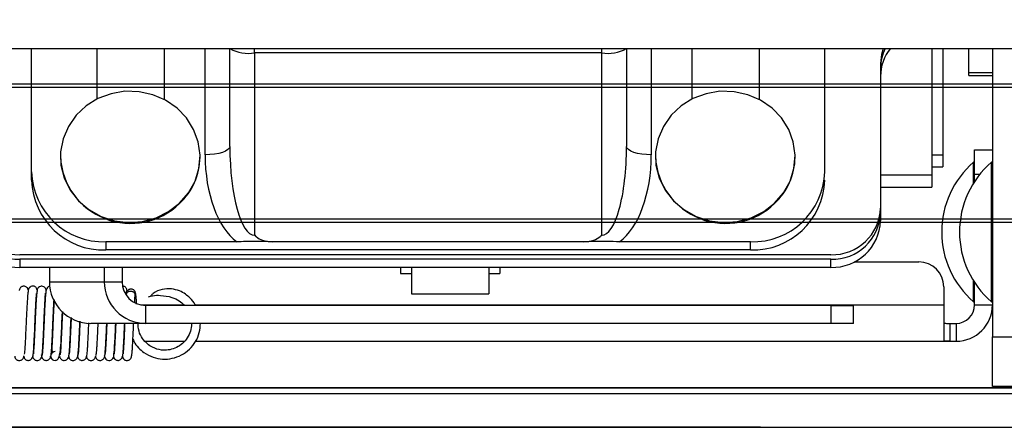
# Model space of a CAD drawing. Header units: inches. Extents: x 170 to 284, y 215 to 248.
# Tile 732 of 1056: x 231.1759 to 231.3434, y 225.2323 to 225.3016. Entities that reach past the tile are written whole.
import ezdxf

# ---------------------------------------------------------------- set-up
doc = ezdxf.new("R2010")
doc.units = ezdxf.units.IN
doc.header["$LTSCALE"] = 0.25
doc.header["$MEASUREMENT"] = 0
doc.layers.add('ANNOTATIONS', color=1, linetype='Continuous')
doc.layers.add('RH FRONT OF HOOD', color=7, linetype='Continuous')
doc.styles.add('ARIAL', font='arial.ttf', dxfattribs={"height": 0.09375})
doc.dimstyles.new('STANDARD$0', dxfattribs={"dimtxt": 0.09375, "dimasz": 0.09375, "dimexe": 0.03125, "dimexo": 0.046875, "dimgap": 0.09, "dimtad": 0, "dimtih": 1, "dimtoh": 1, "dimdec": 4, "dimzin": 0, "dimdsep": 46, "dimtxsty": 'ARIAL', "dimcen": 0.09, "dimadec": 0, "dimazin": 0, "dimtfac": 1, "dimtdec": 4, "dimtofl": 0, "dimtmove": 0, "dimatfit": 1, "dimfxl": 1, "dimtolj": 1, "dimtzin": 0, "dimarcsym": 0})

# ---------------------------------------------------------------- blocks, each defined once
blk = doc.blocks.new('*D136')
at = {"layer": 'ANNOTATIONS', "color": 0, "lineweight": -2, "transparency": 16777216}
for p, q in [((231.388540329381, 225.3334136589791), (231.388540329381, 225.8317241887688)), ((231.5147571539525, 225.4274388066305), (231.5147571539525, 225.8317241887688)), ((231.294790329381, 225.8004741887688), (231.201040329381, 225.8004741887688)), ((231.6085071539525, 225.8004741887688), (231.7022571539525, 225.8004741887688))]:
    blk.add_line(p, q, dxfattribs=at)
at = {"layer": 'ANNOTATIONS', "color": 0, "transparency": 16777216}
for points in [[(231.294790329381, 225.8160991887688), (231.294790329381, 225.7848491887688), (231.388540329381, 225.8004741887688)], [(231.6085071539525, 225.8160991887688), (231.6085071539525, 225.7848491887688), (231.5147571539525, 225.8004741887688)]]:
    blk.add_solid(points, dxfattribs=at)
at = {"layer": 'defpoints', "color": 0, "transparency": 16777216}
for p in [(231.5147571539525, 225.8004741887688), (231.5147571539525, 225.3805638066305), (231.388540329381, 225.2865386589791)]:
    blk.add_point(p, dxfattribs=at)
at = {"layer": 'ANNOTATIONS', "color": 0, "transparency": 16777216, "insert": (231.8463904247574, 225.8004741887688), "char_height": 0.09375, "attachment_point": 5, "style": 'ARIAL'}
blk.add_mtext('\\A1;6"', dxfattribs=at)

msp = doc.modelspace()

# ---------------------------------------------------------------- linework, layer by layer
at = {"layer": 'ANNOTATIONS'}
msp.add_line((231.3019456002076, 225.2322971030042), (230.6558317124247, 225.2322971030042), dxfattribs=at)
at = {"layer": 'RH FRONT OF HOOD'}
for p, q in [((231.1260020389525, 225.2967220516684), (231.4590857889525, 225.2967220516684)), ((231.1260020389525, 225.2967220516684), (231.4590857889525, 225.2967220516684)), ((231.1779462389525, 225.2757202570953), (231.1779462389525, 225.2967220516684)), ((231.1890771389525, 225.2967220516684), (231.1890771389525, 225.2880983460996)), ((231.2005453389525, 225.2880196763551), (231.2005453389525, 225.2967220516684)), ((231.2074599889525, 225.2786206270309), (231.2074599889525, 225.2967220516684)), ((231.2116762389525, 225.2966714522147), (231.2116762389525, 225.2967220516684)), ((231.2116788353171, 225.2967220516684), (231.2116762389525, 225.2966714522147)), ((231.2116762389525, 225.2800626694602), (231.2116762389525, 225.2966714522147)), ((231.2158924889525, 225.2959393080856), (231.2158924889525, 225.2967220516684)), ((231.2749199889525, 225.2959393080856), (231.2158924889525, 225.2959393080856)), ((231.2158924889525, 225.2959393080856), (231.2158924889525, 225.2649468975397)), ((231.2749199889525, 225.2959393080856), (231.2749199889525, 225.2967220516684)), ((231.2749199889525, 225.2649468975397), (231.2749199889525, 225.2959393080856)), ((231.2791362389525, 225.2966714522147), (231.2791336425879, 225.2967220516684)), ((231.2791362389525, 225.2967220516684), (231.2791362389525, 225.2966714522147)), ((231.2791362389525, 225.2966714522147), (231.2791362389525, 225.2800626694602)), ((231.2833524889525, 225.2967220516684), (231.2833524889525, 225.2786206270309)), ((231.2902671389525, 225.2967220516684), (231.2902671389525, 225.2880983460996)), ((231.3017353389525, 225.2880196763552), (231.3017353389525, 225.2967220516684)), ((231.3128662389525, 225.2757202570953), (231.3128662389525, 225.2967220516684)), ((231.3310831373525, 225.2967220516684), (231.3310831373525, 225.2751694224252)), ((231.3329382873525, 225.2967220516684), (231.3329382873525, 225.2785660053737)), ((231.3373306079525, 225.2926250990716), (231.3373306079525, 225.2967220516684)), ((231.3413647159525, 225.2967220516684), (231.3413647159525, 225.2476844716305)), ((231.3223275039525, 225.294129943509), (231.3223275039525, 225.2695656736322)), ((231.3223275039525, 225.2933533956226), (231.3223275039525, 225.2687891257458)), ((231.3373306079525, 225.2926250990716), (231.3413647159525, 225.2926250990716)), ((231.3373306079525, 225.2921165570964), (231.3373306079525, 225.2926250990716)), ((231.396893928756, 225.2906504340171), (229.286777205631, 225.2906504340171)), ((231.3373306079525, 225.2921165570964), (231.3413647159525, 225.2921165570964)), ((229.286777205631, 225.2901003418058), (231.396893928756, 225.2901003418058)), ((231.3383290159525, 225.2794749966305), (231.3413647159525, 225.2794749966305)), ((231.3383290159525, 225.2752587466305), (231.3383290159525, 225.2794749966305)), ((231.1828623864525, 225.2782898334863), (231.1828623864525, 225.2782321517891)), ((231.2066083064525, 225.2782321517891), (231.2066083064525, 225.2782898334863)), ((231.2840523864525, 225.2782898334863), (231.2840523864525, 225.2782321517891)), ((231.3077983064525, 225.2782321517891), (231.3077983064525, 225.2782898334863)), ((231.3329382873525, 225.2785660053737), (231.3310831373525, 225.2785660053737)), ((231.3329382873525, 225.2785660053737), (231.3329382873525, 225.2765742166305)), ((231.3383290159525, 225.2773668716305), (231.3381603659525, 225.2773668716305)), ((231.3381603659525, 225.2738267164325), (231.3381603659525, 225.2773668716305)), ((231.3413647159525, 225.2773668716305), (231.3411960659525, 225.2773668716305)), ((231.3411960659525, 225.2536209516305), (231.3411960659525, 225.2773668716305)), ((231.1779462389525, 225.2743358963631), (231.1779462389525, 225.2757202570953)), ((231.3310831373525, 225.2765742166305), (231.3329382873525, 225.2765742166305)), ((231.3310831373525, 225.2751694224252), (231.3223275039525, 225.2751694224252)), ((231.3310831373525, 225.2751694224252), (231.3310831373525, 225.2731000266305)), ((231.3383290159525, 225.2740900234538), (231.3383290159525, 225.2752587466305)), ((231.3391732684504, 225.2752587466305), (231.3383290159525, 225.2752587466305)), ((231.3223275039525, 225.2731000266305), (231.3310831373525, 225.2731000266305)), ((231.3223275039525, 225.2687891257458), (231.3223275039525, 225.2674093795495)), ((229.286777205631, 225.2677147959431), (231.396893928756, 225.2677147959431)), ((229.286777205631, 225.2671433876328), (231.396893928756, 225.2671433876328)), ((231.1905949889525, 225.2638343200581), (231.1905949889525, 225.262449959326)), ((231.2128581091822, 225.2638343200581), (231.1905949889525, 225.2638343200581)), ((231.2718856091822, 225.2638343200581), (231.2189268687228, 225.2638343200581)), ((231.3002174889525, 225.2638343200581), (231.2779543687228, 225.2638343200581)), ((231.3002174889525, 225.262449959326), (231.3002174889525, 225.2638343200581)), ((231.3002174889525, 225.262449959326), (231.1905949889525, 225.262449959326)), ((231.3138950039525, 225.2616417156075), (231.1759393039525, 225.2616417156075)), ((231.3138950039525, 225.260865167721), (231.1759393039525, 225.260865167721)), ((231.1759393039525, 225.260865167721), (231.1759393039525, 225.2594854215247)), ((231.3138950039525, 225.2594854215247), (231.3138950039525, 225.260865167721)), ((231.3178630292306, 225.2604175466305), (231.3288677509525, 225.2604175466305)), ((231.3138950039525, 225.2594854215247), (231.1759393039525, 225.2594854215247)), ((231.1809960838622, 225.2594854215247), (231.1809960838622, 225.257055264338)), ((231.1903252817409, 225.2594854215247), (231.1903252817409, 225.257055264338)), ((231.1933445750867, 225.2594854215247), (231.1933445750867, 225.257055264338)), ((231.2407009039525, 225.2594854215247), (231.2407009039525, 225.2584645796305)), ((231.2425560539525, 225.2594854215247), (231.2425560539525, 225.2549903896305)), ((231.2557107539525, 225.2594854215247), (231.2557107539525, 225.2549903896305)), ((231.2575659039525, 225.2594854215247), (231.2575659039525, 225.2584645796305)), ((231.1809960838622, 225.257055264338), (231.1903252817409, 225.257055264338)), ((231.1903252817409, 225.257055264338), (231.1933445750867, 225.257055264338)), ((231.2407009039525, 225.2584645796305), (231.2425560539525, 225.2584645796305)), ((231.2557107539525, 225.2584645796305), (231.2575659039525, 225.2584645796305)), ((231.3381603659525, 225.2536209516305), (231.3381603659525, 225.2571611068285)), ((231.3330840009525, 225.2562012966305), (231.3330840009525, 225.2530981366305)), ((231.3383290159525, 225.2530981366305), (231.3383290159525, 225.2568977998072)), ((231.2425560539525, 225.2549903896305), (231.2557107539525, 225.2549903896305)), ((231.1965238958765, 225.2530981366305), (231.203913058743, 225.2530981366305)), ((231.1973702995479, 225.249971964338), (231.1973702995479, 225.253007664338)), ((231.3139485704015, 225.253007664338), (231.1973702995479, 225.253007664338)), ((231.2058141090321, 225.2530981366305), (231.3330840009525, 225.2530981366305)), ((231.3139485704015, 225.249971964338), (231.3139485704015, 225.253007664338)), ((231.3139485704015, 225.253007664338), (231.3177270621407, 225.253007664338)), ((231.3177270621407, 225.249971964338), (231.3177270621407, 225.253007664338)), ((231.3330840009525, 225.2530981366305), (231.3330840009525, 225.24700905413)), ((231.3381603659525, 225.2536209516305), (231.3383290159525, 225.2536209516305)), ((231.3383290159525, 225.2530981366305), (231.3413647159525, 225.2530981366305)), ((231.3411960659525, 225.2536209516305), (231.3413647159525, 225.2536209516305)), ((231.1973702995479, 225.249971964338), (231.1880411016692, 225.249971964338)), ((231.1953192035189, 225.2499388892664), (231.1945609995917, 225.249971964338)), ((231.3139485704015, 225.249971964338), (231.1973702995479, 225.249971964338)), ((231.3177270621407, 225.249971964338), (231.3139485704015, 225.249971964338)), ((231.3340959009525, 225.2499612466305), (231.3340959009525, 225.2469255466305)), ((231.3340959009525, 225.2499612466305), (231.3351921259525, 225.2499612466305)), ((231.3351921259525, 225.2499612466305), (231.3351921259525, 225.2469255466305)), ((231.3413647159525, 225.2476844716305), (231.3453988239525, 225.2476844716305)), ((231.3413647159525, 225.2392519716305), (231.3413647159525, 225.2476844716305)), ((231.1951790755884, 225.2469255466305), (231.1953375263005, 225.2469255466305)), ((231.1972528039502, 225.2469255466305), (231.203949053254, 225.2469255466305)), ((231.2058568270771, 225.2469255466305), (231.3340959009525, 225.2469255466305)), ((231.3340959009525, 225.2469255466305), (231.3351921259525, 225.2469255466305)), ((231.176724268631, 225.2447395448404), (231.1767214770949, 225.2447416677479)), ((231.1819758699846, 225.2451654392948), (231.1819519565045, 225.2451650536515)), ((231.435415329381, 225.2390289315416), (226.924131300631, 225.2390289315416)), ((231.0261455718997, 225.2389989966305), (231.4146296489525, 225.2389989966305)), ((231.3453988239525, 225.2392519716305), (231.3413647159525, 225.2392519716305)), ((231.435415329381, 225.2379811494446), (226.924131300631, 225.2379811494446)), ((231.0261455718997, 225.2322971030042), (231.4121320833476, 225.2322971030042))]:
    msp.add_line(p, q, dxfattribs=at)
at = {"layer": 'RH FRONT OF HOOD', "flags": 128}
for points in [[(231.3227914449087, 225.2967220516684), (231.3224895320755, 225.2956758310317), (231.3223275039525, 225.294129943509)], [(231.2031307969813, 225.2704006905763), (231.2046489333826, 225.2721502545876), (231.2057612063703, 225.2741511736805), (231.2064220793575, 225.2763215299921), (231.2066044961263, 225.27857246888), (231.206300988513, 225.2808118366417), (231.2055239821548, 225.2829479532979), (231.2043052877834, 225.2848933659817), (231.2026947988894, 225.2865684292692), (231.2007584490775, 225.2879045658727), (231.1985755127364, 225.2888470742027), (231.1962353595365, 225.2893573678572), (231.1938337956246, 225.2894145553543), (231.1914691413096, 225.2890162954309), (231.1892382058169, 225.2881788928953), (231.1872323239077, 225.2869366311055), (231.1855336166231, 225.2853403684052), (231.1842116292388, 225.283455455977), (231.1833204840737, 225.281359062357), (231.1828966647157, 225.2791370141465), (231.1829575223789, 225.2768802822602), (231.1835005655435, 225.2746812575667), (231.1845035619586, 225.2726299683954), (231.185925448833, 225.2708103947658), (231.1877080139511, 225.2692970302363), (231.1897782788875, 225.2681518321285), (231.1920514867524, 225.2674216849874), (231.1944345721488, 225.2671364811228), (231.1968299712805, 225.2673078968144), (231.1991396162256, 225.2679289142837), (231.2012689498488, 225.2689741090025), (231.2031307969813, 225.2704006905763)], [(231.3043207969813, 225.2704006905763), (231.3058389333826, 225.2721502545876), (231.3069512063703, 225.2741511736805), (231.3076120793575, 225.2763215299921), (231.3077944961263, 225.27857246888), (231.307490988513, 225.2808118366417), (231.3067139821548, 225.2829479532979), (231.3054952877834, 225.2848933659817), (231.3038847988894, 225.2865684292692), (231.3019484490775, 225.2879045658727), (231.2997655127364, 225.2888470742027), (231.2974253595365, 225.2893573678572), (231.2950237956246, 225.2894145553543), (231.2926591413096, 225.2890162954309), (231.2904282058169, 225.2881788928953), (231.2884223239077, 225.2869366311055), (231.2867236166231, 225.2853403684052), (231.2854016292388, 225.283455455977), (231.2845104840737, 225.281359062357), (231.2840866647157, 225.2791370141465), (231.2841475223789, 225.2768802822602), (231.2846905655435, 225.2746812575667), (231.2856935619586, 225.2726299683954), (231.287115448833, 225.2708103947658), (231.2888980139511, 225.2692970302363), (231.2909682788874, 225.2681518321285), (231.2932414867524, 225.2674216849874), (231.2956245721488, 225.2671364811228), (231.2980199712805, 225.2673078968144), (231.3003296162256, 225.2679289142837), (231.3024589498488, 225.2689741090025), (231.3043207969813, 225.2704006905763)], [(231.2116762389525, 225.2800626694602), (231.211595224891, 225.2797813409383), (231.2113552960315, 225.2795108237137), (231.2109656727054, 225.2792615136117), (231.2104413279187, 225.2790429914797), (231.2098024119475, 225.2788636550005), (231.2090734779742, 225.2787303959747), (231.2082825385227, 225.2786483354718), (231.2074599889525, 225.2786206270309)], [(231.2116762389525, 225.2800626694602), (231.211595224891, 225.2797813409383), (231.2113552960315, 225.2795108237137), (231.2109656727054, 225.2792615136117), (231.2104413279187, 225.2790429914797), (231.2098024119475, 225.2788636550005), (231.2090734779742, 225.2787303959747), (231.2082825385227, 225.2786483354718), (231.2074599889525, 225.2786206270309)], [(231.2833524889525, 225.2786206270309), (231.2825299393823, 225.2786483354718), (231.2817389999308, 225.2787303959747), (231.2810100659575, 225.2788636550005), (231.2803711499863, 225.2790429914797), (231.2798468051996, 225.2792615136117), (231.2794571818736, 225.2795108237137), (231.279217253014, 225.2797813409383), (231.2791362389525, 225.2800626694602)], [(231.2833524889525, 225.2786206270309), (231.2825299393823, 225.2786483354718), (231.2817389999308, 225.2787303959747), (231.2810100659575, 225.2788636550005), (231.2803711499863, 225.2790429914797), (231.2798468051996, 225.2792615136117), (231.2794571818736, 225.2795108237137), (231.279217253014, 225.2797813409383), (231.2791362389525, 225.2800626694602)]]:
    msp.add_lwpolyline(points, dxfattribs=at)
at = {"layer": 'RH FRONT OF HOOD'}
for centre, radius, start, end in [((231.214870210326, 225.3025585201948), 0.006697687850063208, 241.5183868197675, 278.7794609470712), ((231.275942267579, 225.3025585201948), 0.00669768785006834, 261.2205390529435, 298.4816131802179), ((231.3298730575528, 225.2933408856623), 0.007545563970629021, 153.3781631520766, 179.9050079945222), ((231.3299668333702, 225.2919400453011), 0.007639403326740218, 141.2468791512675, 179.7479671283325), ((231.194792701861, 225.2789020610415), 0.01194910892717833, 183.213888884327, 314.2508093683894), ((231.1957811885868, 225.2782937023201), 0.01082729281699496, 312.7502447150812, 359.6742856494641), ((231.295982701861, 225.2789020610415), 0.01194910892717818, 183.213888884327, 314.2508093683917), ((231.2969711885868, 225.2782937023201), 0.01082729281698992, 312.7502447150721, 359.6742856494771), ((231.34842423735, 225.2654939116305), 0.01569440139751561, 130.8425790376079, 229.1574209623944), ((231.35145993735, 225.2654939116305), 0.01569440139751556, 130.8425790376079, 229.1574209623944), ((231.1902250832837, 225.2761139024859), 0.01228515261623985, 181.8362067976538, 271.7254354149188), ((231.3005873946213, 225.2761139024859), 0.01228515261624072, 268.2745645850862, 358.1637932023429), ((231.1902250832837, 225.2747295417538), 0.01228515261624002, 181.8362067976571, 271.7254354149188), ((231.3005873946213, 225.2747295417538), 0.01228515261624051, 268.2745645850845, 358.1637932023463), ((231.1756927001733, 225.2698281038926), 0.008190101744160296, 181.8362067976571, 271.7254354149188), ((231.1756927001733, 225.2690515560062), 0.00819010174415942, 181.8362067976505, 271.7254354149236), ((231.3141416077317, 225.2698281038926), 0.008190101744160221, 268.2745645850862, 358.1637932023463), ((231.3141416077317, 225.2690515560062), 0.008190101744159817, 268.2745645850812, 358.1637932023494), ((231.1756927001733, 225.2676718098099), 0.008190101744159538, 181.8362067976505, 271.7254354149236), ((231.3141416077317, 225.2676718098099), 0.008190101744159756, 268.2745645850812, 358.1637932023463), ((231.3288677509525, 225.2562012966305), 0.00421625, 0, 90), ((231.1880602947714, 225.2570361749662), 0.00706423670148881, 179.8451719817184, 269.8443306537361), ((231.1973894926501, 225.2570361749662), 0.007064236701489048, 179.84517198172, 269.8443306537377), ((231.1973812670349, 225.2570443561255), 0.004036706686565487, 179.8451719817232, 269.8443306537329), ((231.3351921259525, 225.2530981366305), 0.00313688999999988, 270.0000000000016, 0), ((231.3351921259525, 225.2530981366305), 0.006172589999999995, 270.0000000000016, 0), ((231.1819764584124, 225.2444060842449), 0.0007584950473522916, 186.4756564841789, 269.9632399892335), ((231.181976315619, 225.2444072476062), 0.0007581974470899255, 91.84109650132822, 155.7334104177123)]:
    msp.add_arc(centre, radius, start, end, dxfattribs=at)
for centre, major_axis, ratio, start_param, end_param in [((231.2158924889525, 225.2800626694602), (0, 0.01511577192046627), 0.2789305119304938, 1.570796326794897, 3.141592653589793), ((231.2749199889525, 225.2800626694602), (0, 0.01511577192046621), 0.2789305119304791, 3.141592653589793, 4.712388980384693), ((231.2158924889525, 225.2786206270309), (-2.396660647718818e-16, 0.01584791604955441), 0.5320888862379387, 1.570796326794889, 2.773492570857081), ((231.2749199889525, 225.2786206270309), (0, 0.01584791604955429), 0.5320888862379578, 3.50969273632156, 4.712388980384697)]:
    msp.add_ellipse(centre, major_axis=major_axis, ratio=ratio, start_param=start_param, end_param=end_param, dxfattribs=at)
msp.add_open_spline([(231.2189268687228, 225.2638343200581), (231.2179154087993, 225.2638606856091), (231.2158924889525, 225.2639134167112), (231.2138695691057, 225.2638606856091), (231.2128581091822, 225.2638343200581)], degree=3, dxfattribs=at)
msp.add_open_spline([(231.2189268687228, 225.2638343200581), (231.2179154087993, 225.2638606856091), (231.2158924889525, 225.2639134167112), (231.2138695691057, 225.2638606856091), (231.2128581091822, 225.2638343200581)], degree=3, dxfattribs=at)
for points, knots in [([(231.2158924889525, 225.2649468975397), (231.2158960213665, 225.2649434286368), (231.2159815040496, 225.2648594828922), (231.216380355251, 225.2645086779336), (231.2173650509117, 225.2639637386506), (231.2183544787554, 225.2638817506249), (231.2189268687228, 225.2638343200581)], [0, 0, 0, 0, 0.004523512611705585, 0.1094667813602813, 0.4848211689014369, 1, 1, 1, 1]), ([(231.2158924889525, 225.2649468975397), (231.2158960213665, 225.2649434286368), (231.2159815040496, 225.2648594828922), (231.216380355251, 225.2645086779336), (231.2173650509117, 225.2639637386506), (231.2183544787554, 225.2638817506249), (231.2189268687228, 225.2638343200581)], [0, 0, 0, 0, 0.004523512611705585, 0.1094667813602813, 0.4848211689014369, 1, 1, 1, 1]), ([(231.2718856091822, 225.2638343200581), (231.2724696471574, 225.263883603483), (231.2734697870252, 225.2639679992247), (231.2744497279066, 225.2645216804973), (231.2748382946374, 225.2648666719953), (231.2749164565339, 225.2649434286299), (231.2749199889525, 225.2649468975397)], [0, 0, 0, 0, 0.5254969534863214, 0.8998908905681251, 0.9954757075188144, 1, 1, 1, 1]), ([(231.2718856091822, 225.2638343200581), (231.2724696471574, 225.263883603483), (231.2734697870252, 225.2639679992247), (231.2744497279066, 225.2645216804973), (231.2748382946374, 225.2648666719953), (231.2749164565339, 225.2649434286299), (231.2749199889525, 225.2649468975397)], [0, 0, 0, 0, 0.5254969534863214, 0.8998908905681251, 0.9954757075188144, 1, 1, 1, 1]), ([(231.2779543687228, 225.2638343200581), (231.2772264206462, 225.2638527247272), (231.2757716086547, 225.2638895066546), (231.273744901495, 225.2638704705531), (231.2724516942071, 225.2638453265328), (231.2718856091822, 225.2638343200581)], [0, 0, 0, 0, 0.3602462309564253, 0.7199559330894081, 1, 1, 1, 1]), ([(231.2779543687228, 225.2638343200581), (231.2772264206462, 225.2638527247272), (231.2757716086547, 225.2638895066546), (231.273744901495, 225.2638704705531), (231.2724516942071, 225.2638453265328), (231.2718856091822, 225.2638343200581)], [0, 0, 0, 0, 0.3602462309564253, 0.7199559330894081, 1, 1, 1, 1]), ([(231.1774124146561, 225.2556310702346), (231.1774107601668, 225.2556419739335), (231.1773937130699, 225.2557543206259), (231.1772941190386, 225.2559428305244), (231.177103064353, 225.2561364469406), (231.1768990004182, 225.256250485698), (231.176658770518, 225.2562984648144), (231.176424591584, 225.2562688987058), (231.1762343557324, 225.25618397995), (231.1760639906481, 225.2560491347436), (231.1759438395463, 225.2558749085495), (231.1758806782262, 225.2556905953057), (231.1758734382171, 225.2555796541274), (231.1758705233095, 225.2555349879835)], [0, 0, 0, 0, 0.0186480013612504, 0.1921404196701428, 0.2867338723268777, 0.3872058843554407, 0.4921735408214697, 0.5927476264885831, 0.6804365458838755, 0.755003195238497, 0.8690946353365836, 0.947296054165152, 1, 1, 1, 1]), ([(231.178914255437, 225.2556132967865), (231.1788987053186, 225.2557220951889), (231.1788783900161, 225.2558642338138), (231.1786825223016, 225.2560997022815), (231.1785023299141, 225.2562291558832), (231.1782571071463, 225.2563038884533), (231.1779700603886, 225.256290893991), (231.1777605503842, 225.2561951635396), (231.1776325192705, 225.2560874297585), (231.1775182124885, 225.2559643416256), (231.1774891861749, 225.2558835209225), (231.17738326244, 225.255583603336), (231.1773076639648, 225.254966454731), (231.1772094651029, 225.2537255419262), (231.1771232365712, 225.2521061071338), (231.1770463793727, 225.2504754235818), (231.1769869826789, 225.2490690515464), (231.1769178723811, 225.2476182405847), (231.1768466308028, 225.246271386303), (231.1767809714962, 225.2452068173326), (231.1767345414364, 225.2448835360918), (231.1767134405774, 225.2447366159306)], [0, 0, 0, 0, 0.04721028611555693, 0.06167742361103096, 0.07656963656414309, 0.09254970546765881, 0.1073108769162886, 0.1281958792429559, 0.1350452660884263, 0.1406863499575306, 0.1673718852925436, 0.2192201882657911, 0.2959287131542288, 0.3944336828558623, 0.5175792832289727, 0.5878846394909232, 0.6625956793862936, 0.744738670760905, 0.8320179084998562, 0.9236579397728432, 1, 1, 1, 1]), ([(231.1804348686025, 225.255554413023), (231.180423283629, 225.255634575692), (231.1804017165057, 225.25578381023), (231.1802509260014, 225.2560157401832), (231.1800309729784, 225.2562093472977), (231.1797359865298, 225.2563024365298), (231.1794156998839, 225.2562686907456), (231.1791765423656, 225.2561259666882), (231.1789382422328, 225.2558135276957), (231.1789014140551, 225.255554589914), (231.1787847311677, 225.2548212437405), (231.1787218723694, 225.2536280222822), (231.1786499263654, 225.2522742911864), (231.1785957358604, 225.2511239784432), (231.1785448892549, 225.2499178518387), (231.1784931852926, 225.2487049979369), (231.1784383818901, 225.2475405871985), (231.1783847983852, 225.2465019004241), (231.178339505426, 225.2456852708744), (231.1782941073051, 225.2451387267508), (231.1782760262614, 225.2448799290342), (231.1782525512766, 225.2447725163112), (231.1782697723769, 225.2447933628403), (231.1782700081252, 225.2447936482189)], [0, 0, 0, 0, 0.02448002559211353, 0.0455731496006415, 0.06909676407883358, 0.09258454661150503, 0.1127662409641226, 0.1403873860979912, 0.1567014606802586, 0.2093938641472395, 0.2981002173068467, 0.4149903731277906, 0.4775102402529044, 0.5408865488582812, 0.6036733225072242, 0.6674253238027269, 0.7330031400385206, 0.7987548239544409, 0.8629777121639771, 0.919504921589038, 0.9651660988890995, 0.9995231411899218, 1, 1, 1, 1]), ([(231.1804338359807, 225.2555581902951), (231.1804172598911, 225.2554985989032), (231.1803839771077, 225.2553789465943), (231.180332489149, 225.2549159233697), (231.1802827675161, 225.2542709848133), (231.1802364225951, 225.2534520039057), (231.1801861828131, 225.2524926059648), (231.1801353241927, 225.2514269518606), (231.1800864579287, 225.2503123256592), (231.1800403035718, 225.2491895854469), (231.179990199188, 225.2480971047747), (231.1799398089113, 225.2470816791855), (231.1798920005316, 225.2461960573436), (231.1798458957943, 225.2454619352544), (231.1797962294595, 225.2449285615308), (231.1797586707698, 225.2446353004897), (231.1797392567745, 225.2445955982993), (231.1797356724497, 225.2445882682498)], [0, 0, 0, 0, 0.07112740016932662, 0.1428152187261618, 0.2135790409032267, 0.2830274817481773, 0.3538619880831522, 0.4250808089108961, 0.4952085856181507, 0.5643061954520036, 0.6348304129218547, 0.705550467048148, 0.7750052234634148, 0.8437841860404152, 0.9139440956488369, 0.984111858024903, 1, 1, 1, 1]), ([(231.1811398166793, 225.2562804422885), (231.1810830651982, 225.2562741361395), (231.1809540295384, 225.2562597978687), (231.1807845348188, 225.2561681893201), (231.1806065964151, 225.256016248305), (231.1804352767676, 225.2557302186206), (231.1804145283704, 225.255530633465), (231.1804013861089, 225.2554042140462)], [0, 0, 0, 0, 0.1139123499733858, 0.2590021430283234, 0.3888410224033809, 0.612885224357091, 1, 1, 1, 1]), ([(231.1941794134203, 225.255537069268), (231.1941719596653, 225.2556110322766), (231.1941540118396, 225.2557891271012), (231.194027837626, 225.2560056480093), (231.1938462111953, 225.2561658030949), (231.1936710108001, 225.2562579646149), (231.193543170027, 225.2562692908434), (231.1934894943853, 225.2562740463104)], [0, 0, 0, 0, 0.1981869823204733, 0.4772125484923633, 0.6538674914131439, 0.8546716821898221, 1, 1, 1, 1]), ([(231.194054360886, 225.2548154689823), (231.1940662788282, 225.2549417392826), (231.1940949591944, 225.2552456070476), (231.1941232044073, 225.2553645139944), (231.1941397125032, 225.2554340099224)], [0, 0, 0, 0, 0.415543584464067, 0.9999999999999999, 0.9999999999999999, 0.9999999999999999, 0.9999999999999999]), ([(231.1940619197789, 225.2548474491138), (231.194067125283, 225.2548975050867), (231.19408047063, 225.2550258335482), (231.194187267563, 225.2551968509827), (231.1943581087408, 225.2553416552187), (231.1945681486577, 225.2554322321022), (231.194814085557, 225.2554610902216), (231.1950600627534, 225.2554188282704), (231.1952699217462, 225.2553167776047), (231.1954412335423, 225.2551627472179), (231.1955523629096, 225.2549745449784), (231.1955658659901, 225.254833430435), (231.1955718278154, 225.2547711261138)], [0, 0, 0, 0, 0.07442103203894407, 0.1907931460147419, 0.2827949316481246, 0.3842581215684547, 0.4912108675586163, 0.5981636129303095, 0.6996268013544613, 0.7916285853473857, 0.9080006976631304, 0.9999999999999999, 0.9999999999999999, 0.9999999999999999, 0.9999999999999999]), ([(231.1956526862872, 225.2550265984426), (231.1956420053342, 225.25511871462), (231.1956250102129, 225.2552652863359), (231.1955288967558, 225.2554503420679), (231.1954163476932, 225.2555891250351), (231.1952638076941, 225.2557044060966), (231.1950811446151, 225.2557806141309), (231.1948842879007, 225.255807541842), (231.1946926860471, 225.2557844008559), (231.1945227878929, 225.2557194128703), (231.1943474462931, 225.2556018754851), (231.1942040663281, 225.255426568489), (231.1941207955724, 225.2552170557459), (231.194110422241, 225.255089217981), (231.1941059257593, 225.255033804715)], [0, 0, 0, 0, 0.1142842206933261, 0.1818446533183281, 0.2557823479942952, 0.3348266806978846, 0.4168937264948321, 0.4993316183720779, 0.5793950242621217, 0.6547588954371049, 0.7238524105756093, 0.8404649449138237, 0.9308470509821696, 0.9999999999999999, 0.9999999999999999, 0.9999999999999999, 0.9999999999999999]), ([(231.1942319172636, 225.2554347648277), (231.1942157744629, 225.2555198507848), (231.1941945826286, 225.2556315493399), (231.1941741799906, 225.2555992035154), (231.1941693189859, 225.2555914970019)], [0, 0, 0, 0, 0.7617462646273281, 1, 1, 1, 1]), ([(231.2058141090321, 225.2530981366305), (231.2058114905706, 225.2531040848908), (231.205607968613, 225.2535664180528), (231.205017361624, 225.2541902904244), (231.2041025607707, 225.2549848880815), (231.2030551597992, 225.2555503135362), (231.2017018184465, 225.2558969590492), (231.2001480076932, 225.2557805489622), (231.1988897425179, 225.2553396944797), (231.1983669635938, 225.2548008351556), (231.1982429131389, 225.2546729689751)], [0, 0, 0, 0, 0.002191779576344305, 0.1703577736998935, 0.2795283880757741, 0.4133897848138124, 0.570555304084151, 0.7478613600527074, 0.940169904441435, 1, 1, 1, 1]), ([(231.1781648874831, 225.2443199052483), (231.1781751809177, 225.2442616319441), (231.178194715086, 225.2441510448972), (231.1782482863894, 225.2440352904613), (231.1783684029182, 225.2438759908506), (231.1785049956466, 225.2437658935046), (231.1786710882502, 225.2436812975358), (231.1789070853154, 225.2436365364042), (231.1791818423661, 225.2436832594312), (231.1794140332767, 225.24382588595), (231.1796033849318, 225.2440513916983), (231.179746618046, 225.2444425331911), (231.1797951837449, 225.2449436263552), (231.1798821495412, 225.2460302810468), (231.1799515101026, 225.2474279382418), (231.1800196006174, 225.2488612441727), (231.1800712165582, 225.2501011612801), (231.1801251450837, 225.2513462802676), (231.1801794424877, 225.2524741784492), (231.1802273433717, 225.2533954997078), (231.1802792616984, 225.2542996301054), (231.1803127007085, 225.2548442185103), (231.1803524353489, 225.2551119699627), (231.1803332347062, 225.2551027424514), (231.1803281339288, 225.2551002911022)], [0, 0, 0, 0, 0.02508282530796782, 0.0476004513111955, 0.06340719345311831, 0.0738427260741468, 0.08719128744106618, 0.1038572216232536, 0.1232567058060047, 0.1427898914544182, 0.1607441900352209, 0.195146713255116, 0.2700435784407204, 0.3612425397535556, 0.4723726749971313, 0.5361934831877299, 0.6035882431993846, 0.6732023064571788, 0.7389641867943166, 0.7990187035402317, 0.8527218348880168, 0.94633825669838, 0.9857444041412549, 1, 1, 1, 1]), ([(231.1782094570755, 225.2444971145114), (231.1782308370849, 225.2446354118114), (231.1782722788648, 225.2449034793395), (231.1783316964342, 225.2456831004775), (231.1783840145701, 225.2466209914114), (231.1784534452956, 225.2479648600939), (231.1785302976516, 225.2497117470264), (231.1786094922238, 225.2515927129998), (231.1786811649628, 225.2530136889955), (231.1787323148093, 225.2539737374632), (231.1787733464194, 225.2545536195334), (231.178800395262, 225.254899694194), (231.1788191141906, 225.255024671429), (231.1787966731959, 225.255016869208), (231.1787944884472, 225.2550161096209)], [0, 0, 0, 0, 0.09881455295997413, 0.1915364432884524, 0.2777430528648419, 0.3607427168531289, 0.5096923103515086, 0.6376063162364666, 0.7470245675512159, 0.8340913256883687, 0.9019490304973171, 0.9511802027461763, 0.9952471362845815, 1, 1, 1, 1]), ([(231.1812058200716, 225.2443155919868), (231.1812215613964, 225.2443405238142), (231.1812538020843, 225.2443915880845), (231.1813051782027, 225.2447557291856), (231.1813567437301, 225.2453188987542), (231.1814043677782, 225.246070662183), (231.181453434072, 225.2469765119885), (231.1815048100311, 225.2480088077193), (231.1815556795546, 225.2491151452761), (231.1816023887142, 225.2502470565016), (231.1816515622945, 225.2513676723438), (231.181702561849, 225.2524299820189), (231.1817491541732, 225.2533339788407), (231.1817770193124, 225.2537980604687), (231.1817891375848, 225.2539998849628)], [0, 0, 0, 0, 0.08260836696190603, 0.1691948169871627, 0.2554665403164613, 0.3397472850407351, 0.424566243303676, 0.5106411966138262, 0.5961953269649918, 0.6797477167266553, 0.7642761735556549, 0.8498515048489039, 0.9347019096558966, 1, 1, 1, 1]), ([(231.1817958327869, 225.253989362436), (231.1817841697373, 225.2538080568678), (231.1817502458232, 225.2532806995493), (231.1816931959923, 225.252120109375), (231.181630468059, 225.2507623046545), (231.18156688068, 225.2492095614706), (231.1815016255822, 225.2477211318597), (231.181432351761, 225.2465101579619), (231.1814145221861, 225.2456903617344), (231.1813464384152, 225.2452546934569), (231.1815227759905, 225.2452446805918), (231.1815602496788, 225.245242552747)], [0, 0, 0, 0, 0.07299215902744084, 0.2123098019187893, 0.337058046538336, 0.4449487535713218, 0.6218475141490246, 0.7417384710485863, 0.8285821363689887, 0.9635718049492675, 1, 1, 1, 1]), ([(231.1941231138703, 225.2551183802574), (231.19411275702, 225.2551097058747), (231.1940914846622, 225.2550918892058), (231.1940702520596, 225.2549471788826), (231.1940593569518, 225.2548729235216)], [0, 0, 0, 0, 0.4868689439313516, 1, 1, 1, 1]), ([(231.1954906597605, 225.253541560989), (231.1954965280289, 225.25365150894), (231.1955232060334, 225.2541513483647), (231.1955498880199, 225.2544794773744), (231.195570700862, 225.2547354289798)], [0, 0, 0, 0, 0.2199665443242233, 1, 1, 1, 1]), ([(231.1955685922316, 225.2547106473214), (231.1955788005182, 225.2547803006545), (231.1955994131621, 225.2549209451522), (231.1956199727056, 225.2549472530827), (231.1956303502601, 225.2549605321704)], [0, 0, 0, 0, 0.4952439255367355, 1, 1, 1, 1]), ([(231.1958242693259, 225.2532344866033), (231.1958163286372, 225.2533563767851), (231.1958003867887, 225.2536010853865), (231.1957680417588, 225.2540776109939), (231.1957265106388, 225.2546114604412), (231.1956753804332, 225.2550706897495), (231.1956402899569, 225.2551398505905), (231.1956225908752, 225.2551747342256)], [0, 0, 0, 0, 0.1215951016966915, 0.2441161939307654, 0.4915906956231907, 0.7435663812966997, 1, 1, 1, 1]), ([(231.197861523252, 225.2544817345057), (231.1980801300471, 225.2545526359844), (231.1987328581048, 225.2547643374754), (231.2001073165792, 225.2547286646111), (231.201624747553, 225.2545142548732), (231.2030433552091, 225.2539215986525), (231.2036443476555, 225.2533525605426), (231.203913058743, 225.2530981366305)], [0, 0, 0, 0, 0.1046201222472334, 0.3123804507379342, 0.6235280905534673, 0.8316747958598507, 1, 1, 1, 1]), ([(231.1819761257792, 225.243647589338), (231.1821326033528, 225.2436957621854), (231.1824241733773, 225.2437855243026), (231.1827169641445, 225.2444008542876), (231.1829031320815, 225.2454626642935), (231.1829811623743, 225.2470617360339), (231.1830714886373, 225.2488718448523), (231.1831351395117, 225.250418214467), (231.1831783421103, 225.2514078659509), (231.1832031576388, 225.2518980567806), (231.1832068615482, 225.2519712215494)], [0, 0, 0, 0, 0.1136916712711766, 0.2118455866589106, 0.3608891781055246, 0.5682181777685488, 0.7439643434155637, 0.8524658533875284, 0.9779793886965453, 1, 1, 1, 1]), ([(231.183220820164, 225.2519615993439), (231.1832166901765, 225.2518879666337), (231.1831912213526, 225.2514338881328), (231.1831463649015, 225.2504145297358), (231.1830859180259, 225.2490103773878), (231.1830160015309, 225.24754542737), (231.1829444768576, 225.2461942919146), (231.1828715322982, 225.2450647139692), (231.1828182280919, 225.2447288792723), (231.1827905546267, 225.244554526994)], [0, 0, 0, 0, 0.02619436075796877, 0.1615354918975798, 0.3055761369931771, 0.4639901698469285, 0.6319982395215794, 0.8089478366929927, 1, 1, 1, 1]), ([(231.1842688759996, 225.2443102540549), (231.184278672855, 225.2442549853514), (231.1842977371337, 225.2441474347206), (231.184349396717, 225.2440363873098), (231.1844685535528, 225.2438777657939), (231.184603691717, 225.2437681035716), (231.1847657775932, 225.2436839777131), (231.184995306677, 225.2436365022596), (231.185264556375, 225.2436746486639), (231.1854971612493, 225.2438062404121), (231.1856908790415, 225.2440201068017), (231.1858412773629, 225.244397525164), (231.1858888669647, 225.2448700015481), (231.1859786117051, 225.2459261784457), (231.186046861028, 225.2473033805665), (231.1861153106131, 225.248724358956), (231.1861549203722, 225.2496733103), (231.186178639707, 225.2502182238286), (231.1861844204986, 225.2503510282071)], [0, 0, 0, 0, 0.03856951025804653, 0.07505468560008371, 0.1001446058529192, 0.1163499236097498, 0.1369308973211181, 0.1625176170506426, 0.1923222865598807, 0.2222642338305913, 0.2498460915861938, 0.3033300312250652, 0.423794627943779, 0.572115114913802, 0.7517425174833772, 0.8552248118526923, 0.9647159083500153, 1, 1, 1, 1]), ([(231.184305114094, 225.2444682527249), (231.184326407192, 225.2445951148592), (231.1843677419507, 225.2448413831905), (231.1844277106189, 225.2455935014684), (231.1844798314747, 225.2465105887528), (231.184548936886, 225.2478334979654), (231.1846178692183, 225.2493917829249), (231.1846671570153, 225.250529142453), (231.1846854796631, 225.2509519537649)], [0, 0, 0, 0, 0.1650568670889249, 0.3204130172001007, 0.464374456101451, 0.6028749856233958, 0.8523695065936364, 1, 1, 1, 1]), ([(231.1846907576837, 225.2509483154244), (231.1846748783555, 225.2505774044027), (231.1846418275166, 225.2498053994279), (231.1845912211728, 225.2486231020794), (231.1845368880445, 225.2474766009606), (231.1844842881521, 225.2464607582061), (231.1844397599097, 225.2456649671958), (231.1843951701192, 225.2451320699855), (231.1843775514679, 225.2448790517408), (231.1843546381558, 225.2447737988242), (231.1843717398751, 225.2447943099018), (231.184371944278, 225.2447945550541)], [0, 0, 0, 0, 0.1305891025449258, 0.2718049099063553, 0.4161397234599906, 0.560011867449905, 0.7001479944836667, 0.8236265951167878, 0.92357574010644, 0.9990865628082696, 0.9999999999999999, 0.9999999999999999, 0.9999999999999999, 0.9999999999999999]), ([(231.1861907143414, 225.2503497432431), (231.1861881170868, 225.2502902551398), (231.1861695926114, 225.2498659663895), (231.1861364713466, 225.2490544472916), (231.1860861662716, 225.2479714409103), (231.1860360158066, 225.2469710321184), (231.1859890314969, 225.2461041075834), (231.1859425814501, 225.2453951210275), (231.1858929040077, 225.244876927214), (231.1858448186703, 225.2445607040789), (231.1858154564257, 225.2445340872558), (231.1858015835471, 225.2445215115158)], [0, 0, 0, 0, 0.02006038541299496, 0.1430772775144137, 0.268562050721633, 0.3940584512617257, 0.5169856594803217, 0.6394667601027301, 0.7641871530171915, 0.8885847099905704, 0.9999999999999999, 0.9999999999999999, 0.9999999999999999, 0.9999999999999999]), ([(231.1873007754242, 225.2443043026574), (231.1873162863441, 225.2443205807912), (231.1873482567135, 225.2443541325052), (231.1873995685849, 225.2446916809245), (231.1874515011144, 225.2452322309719), (231.1874999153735, 225.245965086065), (231.1875485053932, 225.2468553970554), (231.1875999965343, 225.2478759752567), (231.1876501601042, 225.2489571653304), (231.1876810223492, 225.2496907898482), (231.1876958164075, 225.2500424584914)], [0, 0, 0, 0, 0.1209599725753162, 0.2493169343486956, 0.3775114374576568, 0.5029282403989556, 0.6283343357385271, 0.7558944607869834, 0.8829861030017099, 1, 1, 1, 1]), ([(231.1892260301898, 225.249971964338), (231.1892120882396, 225.249643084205), (231.1891820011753, 225.2489333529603), (231.1891329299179, 225.2478835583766), (231.1890819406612, 225.246880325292), (231.1890344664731, 225.2460119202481), (231.1889868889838, 225.2453108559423), (231.1889361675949, 225.2447827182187), (231.1889029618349, 225.244614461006), (231.188886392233, 225.2445305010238)], [0, 0, 0, 0, 0.1270361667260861, 0.2741471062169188, 0.4210484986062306, 0.5647451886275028, 0.7084040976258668, 0.85449428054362, 1, 1, 1, 1]), ([(231.1903256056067, 225.2445048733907), (231.1903471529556, 225.2443888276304), (231.1903822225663, 225.2441999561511), (231.1905654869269, 225.2438900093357), (231.1908758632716, 225.2436642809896), (231.1912612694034, 225.2436358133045), (231.1915783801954, 225.2437636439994), (231.1919588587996, 225.2441941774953), (231.1919161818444, 225.2444493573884), (231.1920336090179, 225.2451982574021), (231.1920883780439, 225.2462288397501), (231.1921679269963, 225.2476682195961), (231.192228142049, 225.248986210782), (231.1922609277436, 225.2497597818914), (231.192269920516, 225.249971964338)], [0, 0, 0, 0, 0.06413774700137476, 0.1043880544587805, 0.1498867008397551, 0.1938520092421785, 0.2273040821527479, 0.2679275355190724, 0.4030289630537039, 0.5161049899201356, 0.6541175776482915, 0.7997471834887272, 0.9450727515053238, 1, 1, 1, 1]), ([(231.1904008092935, 225.244442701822), (231.190417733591, 225.2445309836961), (231.1904515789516, 225.2447075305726), (231.1905029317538, 225.2452478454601), (231.1905508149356, 225.2459587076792), (231.1905982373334, 225.2468323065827), (231.1906488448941, 225.2478349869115), (231.1906982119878, 225.2489002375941), (231.1907285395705, 225.2496249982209), (231.1907430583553, 225.249971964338)], [0, 0, 0, 0, 0.1460328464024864, 0.2920377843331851, 0.4350245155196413, 0.5774732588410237, 0.7225111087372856, 0.8671571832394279, 1, 1, 1, 1]), ([(231.1907504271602, 225.249971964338), (231.1907374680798, 225.2496639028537), (231.1907007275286, 225.2487905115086), (231.1906367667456, 225.2474286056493), (231.1905670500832, 225.2460994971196), (231.1905142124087, 225.245247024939), (231.1904627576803, 225.244839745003), (231.1904767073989, 225.2448261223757), (231.1904808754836, 225.2448220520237)], [0, 0, 0, 0, 0.1226348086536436, 0.347684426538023, 0.5701332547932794, 0.7753189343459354, 0.9328667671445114, 1, 1, 1, 1]), ([(231.1922765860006, 225.249971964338), (231.1922619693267, 225.2496248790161), (231.1922315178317, 225.2489017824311), (231.1921824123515, 225.2478473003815), (231.1921325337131, 225.2468646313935), (231.1920864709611, 225.2460149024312), (231.1920397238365, 225.2453402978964), (231.1919992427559, 225.2449060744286), (231.1919758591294, 225.2447847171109), (231.1919687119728, 225.2447476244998)], [0, 0, 0, 0, 0.1464635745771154, 0.3051333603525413, 0.4633847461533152, 0.6180329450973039, 0.7731382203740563, 0.9306601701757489, 1, 1, 1, 1]), ([(231.1933997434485, 225.2442991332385), (231.1934134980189, 225.2443069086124), (231.1934437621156, 225.2443240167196), (231.1934933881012, 225.2446284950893), (231.1935457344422, 225.2451454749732), (231.1935951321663, 225.2458598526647), (231.1936433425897, 225.2467345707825), (231.1936949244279, 225.2477436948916), (231.1937465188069, 225.2488391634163), (231.1937788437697, 225.2496120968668), (231.1937954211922, 225.2499945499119), (231.1937959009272, 225.2500056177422)], [0, 0, 0, 0, 0.1071563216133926, 0.2357753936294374, 0.3645299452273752, 0.4907753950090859, 0.6161290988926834, 0.7438841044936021, 0.8714685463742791, 0.9962804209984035, 1, 1, 1, 1]), ([(231.1938027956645, 225.2500050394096), (231.1937870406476, 225.2496331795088), (231.1937552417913, 225.2488826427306), (231.1937045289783, 225.2477997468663), (231.1936539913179, 225.2468123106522), (231.1936072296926, 225.2459548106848), (231.1935594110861, 225.2452861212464), (231.1935248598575, 225.244896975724), (231.1935076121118, 225.2448007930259), (231.1935070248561, 225.2447975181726)], [0, 0, 0, 0, 0.1646169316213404, 0.3322516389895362, 0.4994546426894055, 0.6629086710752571, 0.8272204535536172, 0.9941171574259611, 0.9999999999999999, 0.9999999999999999, 0.9999999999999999, 0.9999999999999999]), ([(231.1949347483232, 225.2443674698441), (231.1949470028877, 225.2443720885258), (231.1949752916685, 225.2443827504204), (231.1950225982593, 225.2446693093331), (231.1950738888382, 225.2451707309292), (231.1951225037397, 225.2458704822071), (231.1951697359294, 225.246731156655), (231.1952206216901, 225.2477269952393), (231.195271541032, 225.2488139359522), (231.1953034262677, 225.2495665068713), (231.1953192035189, 225.2499388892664)], [0, 0, 0, 0, 0.09931637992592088, 0.2292647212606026, 0.3595284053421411, 0.4874246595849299, 0.6143109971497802, 0.743763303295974, 0.8732105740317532, 1, 1, 1, 1]), ([(231.195196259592, 225.2472633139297), (231.1952415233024, 225.2471476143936), (231.1954545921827, 225.2466029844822), (231.1960994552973, 225.2458355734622), (231.1971820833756, 225.2448598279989), (231.1985750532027, 225.2441527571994), (231.2002454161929, 225.2438274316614), (231.2019002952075, 225.2439529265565), (231.2034806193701, 225.2445280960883), (231.2048557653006, 225.2455175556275), (231.205899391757, 225.2468438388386), (231.2065659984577, 225.248370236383), (231.2066343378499, 225.2494508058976), (231.2066672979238, 225.249971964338)], [0, 0, 0, 0, 0.02291532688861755, 0.1078688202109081, 0.1809445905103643, 0.2923298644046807, 0.3911076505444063, 0.4922795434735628, 0.5951719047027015, 0.6981391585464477, 0.8011064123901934, 0.9040736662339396, 1, 1, 1, 1]), ([(231.2051297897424, 225.249971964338), (231.2051403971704, 225.2498388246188), (231.2051843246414, 225.2492874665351), (231.2049084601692, 225.2483283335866), (231.2043174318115, 225.2472139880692), (231.2034268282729, 225.246313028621), (231.2023616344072, 225.2457009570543), (231.2012169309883, 225.2453984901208), (231.1999069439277, 225.2453868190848), (231.1986682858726, 225.245760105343), (231.197578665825, 225.2464832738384), (231.196755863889, 225.2473987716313), (231.1961200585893, 225.2486652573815), (231.1960660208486, 225.2496500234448), (231.1960374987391, 225.2501698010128)], [0, 0, 0, 0, 0.02756336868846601, 0.1141453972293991, 0.2007274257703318, 0.2873094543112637, 0.3722342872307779, 0.4521184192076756, 0.5296008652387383, 0.6408726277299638, 0.7137274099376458, 0.7978858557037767, 0.8933204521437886, 1, 1, 1, 1]), ([(231.3330840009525, 225.2501289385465), (231.3330939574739, 225.2500958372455), (231.3331138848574, 225.2500295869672), (231.3332783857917, 225.2499815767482), (231.3335250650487, 225.2499631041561), (231.3338113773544, 225.2499611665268), (231.3340093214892, 225.2499612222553), (231.3340959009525, 225.2499612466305)], [0, 0, 0, 0, 0.2115121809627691, 0.4233290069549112, 0.6296187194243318, 0.8379976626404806, 0.9999999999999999, 0.9999999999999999, 0.9999999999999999, 0.9999999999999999]), ([(231.3340959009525, 225.2469255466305), (231.3339821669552, 225.2469254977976), (231.3337546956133, 225.2469254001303), (231.3334516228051, 225.2469277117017), (231.3332233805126, 225.2469408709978), (231.3331015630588, 225.2469682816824), (231.3330890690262, 225.2469972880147), (231.3330840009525, 225.24700905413)], [0, 0, 0, 0, 0.2140619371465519, 0.4281301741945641, 0.6419410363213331, 0.8547571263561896, 1, 1, 1, 1]), ([(231.1751003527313, 225.2443758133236), (231.1751070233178, 225.2443185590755), (231.1751250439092, 225.2441638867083), (231.1752447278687, 225.2439482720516), (231.1754300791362, 225.2437768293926), (231.1756319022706, 225.2436740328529), (231.1758702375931, 225.2436346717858), (231.1761035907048, 225.2436711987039), (231.1762941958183, 225.243763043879), (231.1764682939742, 225.243908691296), (231.1766318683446, 225.2441619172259), (231.1766553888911, 225.2443538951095), (231.1766694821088, 225.24446892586)], [0, 0, 0, 0, 0.07639522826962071, 0.2063817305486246, 0.2842643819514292, 0.3706577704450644, 0.4637614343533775, 0.5548832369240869, 0.6360805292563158, 0.7073187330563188, 0.8246290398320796, 1, 1, 1, 1]), ([(231.1766475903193, 225.2444092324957), (231.1766475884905, 225.2443891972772), (231.1766475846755, 225.244347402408), (231.1766569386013, 225.2442723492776), (231.1766771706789, 225.2441882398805), (231.1767320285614, 225.2440456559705), (231.1768380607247, 225.2438989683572), (231.1770068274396, 225.2437696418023), (231.1771975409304, 225.2436894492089), (231.1774328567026, 225.2436656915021), (231.1776752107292, 225.2437219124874), (231.1778797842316, 225.24384652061), (231.1780789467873, 225.2440627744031), (231.1782081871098, 225.2443759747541), (231.1782297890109, 225.2446029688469), (231.1782406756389, 225.2447173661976)], [0, 0, 0, 0, 0.02055802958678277, 0.0428854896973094, 0.06930982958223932, 0.1018304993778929, 0.1915882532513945, 0.252160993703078, 0.3244814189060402, 0.4084124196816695, 0.4973261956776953, 0.5844931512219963, 0.6691315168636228, 0.8332534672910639, 1, 1, 1, 1]), ([(231.179615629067, 225.244675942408), (231.1796367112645, 225.2444748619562), (231.1796631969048, 225.2442222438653), (231.1798867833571, 225.2439146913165), (231.1800480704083, 225.2437788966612), (231.1802577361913, 225.2436841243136), (231.1804952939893, 225.2436577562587), (231.1807164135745, 225.2437031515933), (231.1809342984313, 225.2438180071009), (231.1811031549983, 225.2440005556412), (231.1811820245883, 225.244198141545), (231.1812040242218, 225.2443283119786), (231.181205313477, 225.2443824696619), (231.1812059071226, 225.2444074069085)], [0, 0, 0, 0, 0.2957984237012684, 0.3716126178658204, 0.4505725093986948, 0.5332427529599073, 0.6184961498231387, 0.6976990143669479, 0.7668149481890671, 0.8742278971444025, 0.9482440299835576, 0.9761686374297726, 1, 1, 1, 1]), ([(231.1812007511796, 225.2443195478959), (231.1812019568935, 225.2443150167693), (231.1812036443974, 225.244308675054), (231.1812053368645, 225.2443140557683), (231.1812058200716, 225.2443155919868)], [0, 0, 0, 0, 0.7144954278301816, 1, 1, 1, 1]), ([(231.1827464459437, 225.2443155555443), (231.1827469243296, 225.2443140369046), (231.1827486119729, 225.2443086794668), (231.1827502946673, 225.2443150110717), (231.1827515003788, 225.2443195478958)], [0, 0, 0, 0, 0.2834638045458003, 1, 1, 1, 1]), ([(231.1827514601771, 225.2443194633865), (231.1827530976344, 225.2443049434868), (231.1827618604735, 225.2442272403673), (231.1828177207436, 225.2440653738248), (231.1829370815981, 225.2438974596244), (231.1831064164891, 225.243766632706), (231.1832968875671, 225.2436852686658), (231.1835318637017, 225.2436599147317), (231.1837736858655, 225.2437138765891), (231.1839779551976, 225.2438355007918), (231.1841759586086, 225.2440458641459), (231.184305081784, 225.2443496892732), (231.1843261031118, 225.2445671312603), (231.1843366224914, 225.2446759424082)], [0, 0, 0, 0, 0.01433471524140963, 0.07671210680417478, 0.1715148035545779, 0.2350676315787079, 0.3106961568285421, 0.3982356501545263, 0.4906294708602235, 0.5806617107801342, 0.6674296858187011, 0.833576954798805, 1, 1, 1, 1]), ([(231.1857921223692, 225.2443269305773), (231.1857982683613, 225.2442828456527), (231.1858161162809, 225.2441548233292), (231.1859476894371, 225.2439495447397), (231.1861424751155, 225.2437829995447), (231.1863451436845, 225.2436881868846), (231.1865828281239, 225.2436574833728), (231.1868133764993, 225.2437022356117), (231.1870017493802, 225.2438031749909), (231.1871375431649, 225.2439318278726), (231.1872247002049, 225.2440661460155), (231.1872892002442, 225.2442213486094), (231.1872988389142, 225.2443384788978), (231.1873046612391, 225.2444092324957)], [0, 0, 0, 0, 0.0873626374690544, 0.2537005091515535, 0.3427802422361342, 0.4381364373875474, 0.5398347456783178, 0.6377829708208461, 0.7252651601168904, 0.8009226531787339, 0.8649307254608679, 0.9184101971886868, 1, 1, 1, 1]), ([(231.1873084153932, 225.2443194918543), (231.1873127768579, 225.2442869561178), (231.1873300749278, 225.244157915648), (231.1874397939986, 225.243960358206), (231.1876265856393, 225.2437830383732), (231.1878291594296, 225.2436771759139), (231.1880678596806, 225.2436353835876), (231.1883012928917, 225.2436697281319), (231.188491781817, 225.2437591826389), (231.1886638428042, 225.2439006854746), (231.1888220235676, 225.2441342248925), (231.1888477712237, 225.2443272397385), (231.188862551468, 225.2444380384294)], [0, 0, 0, 0, 0.04890858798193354, 0.1939770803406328, 0.2783456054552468, 0.3707363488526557, 0.4694005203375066, 0.5652644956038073, 0.6500083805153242, 0.723526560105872, 0.8412925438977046, 1, 1, 1, 1]), ([(231.1888446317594, 225.2444064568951), (231.1888518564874, 225.244332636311), (231.1888693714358, 225.2441536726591), (231.1889956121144, 225.2439397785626), (231.1891764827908, 225.2437787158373), (231.1893776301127, 225.2436820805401), (231.1896155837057, 225.2436485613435), (231.1898499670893, 225.243691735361), (231.1900416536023, 225.2437919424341), (231.1902228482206, 225.2439554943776), (231.1904006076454, 225.2442731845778), (231.1904198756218, 225.24449267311), (231.1904325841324, 225.2446374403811)], [0, 0, 0, 0, 0.07298776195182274, 0.1769446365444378, 0.2432183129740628, 0.3188153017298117, 0.4020471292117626, 0.4850416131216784, 0.5610277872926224, 0.6305268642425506, 0.7563079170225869, 1, 1, 1, 1]), ([(231.1918852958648, 225.2443553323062), (231.1918908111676, 225.2443138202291), (231.1919073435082, 225.2441893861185), (231.1920246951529, 225.2439876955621), (231.1922065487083, 225.2438136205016), (231.1923995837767, 225.2437079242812), (231.1926348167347, 225.2436609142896), (231.19287345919, 225.2436917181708), (231.193074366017, 225.2437861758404), (231.1932216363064, 225.2439148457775), (231.1933168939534, 225.2440529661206), (231.1933874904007, 225.2442144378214), (231.1933979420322, 225.2443370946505), (231.1934042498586, 225.2444111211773)], [0, 0, 0, 0, 0.08266970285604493, 0.2478057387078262, 0.3350479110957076, 0.4281960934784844, 0.5282427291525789, 0.627584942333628, 0.7171177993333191, 0.7949648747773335, 0.8609606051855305, 0.916086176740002, 1, 1, 1, 1]), ([(231.1934091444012, 225.2443127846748), (231.1934128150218, 225.244286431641), (231.1934299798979, 225.2441631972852), (231.193536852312, 225.2439686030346), (231.1937247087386, 225.2437876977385), (231.1939276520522, 225.2436800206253), (231.1941667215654, 225.2436368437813), (231.1944002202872, 225.2436700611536), (231.1945907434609, 225.2437583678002), (231.1947619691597, 225.2438982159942), (231.1949177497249, 225.2441229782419), (231.1949445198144, 225.244317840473), (231.1949595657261, 225.2444273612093)], [0, 0, 0, 0, 0.04137635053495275, 0.1934877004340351, 0.2805225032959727, 0.3751372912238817, 0.4756565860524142, 0.5729997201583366, 0.6587144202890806, 0.7326908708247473, 0.8497610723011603, 1, 1, 1, 1])]:
    msp.add_open_spline(points, degree=3, knots=knots, dxfattribs=at)

# ---------------------------------------------------------------- dimensions: what is measured, and where the dimension line sits
at = {"layer": 'ANNOTATIONS'}
dim = msp.add_linear_dim(base=(231.5147571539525, 225.8004741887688), p1=(231.388540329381, 225.2865386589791), p2=(231.5147571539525, 225.3805638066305), text='6"', dimstyle='STANDARD$0', override={"dimarcsym": 1}, dxfattribs=at)
dim.commit()
dim.dimension.update_dxf_attribs({"geometry": '*D136', "text_midpoint": (231.8463904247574, 225.8004741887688), "dimtype": 160})

doc.saveas('drawing.dxf')
